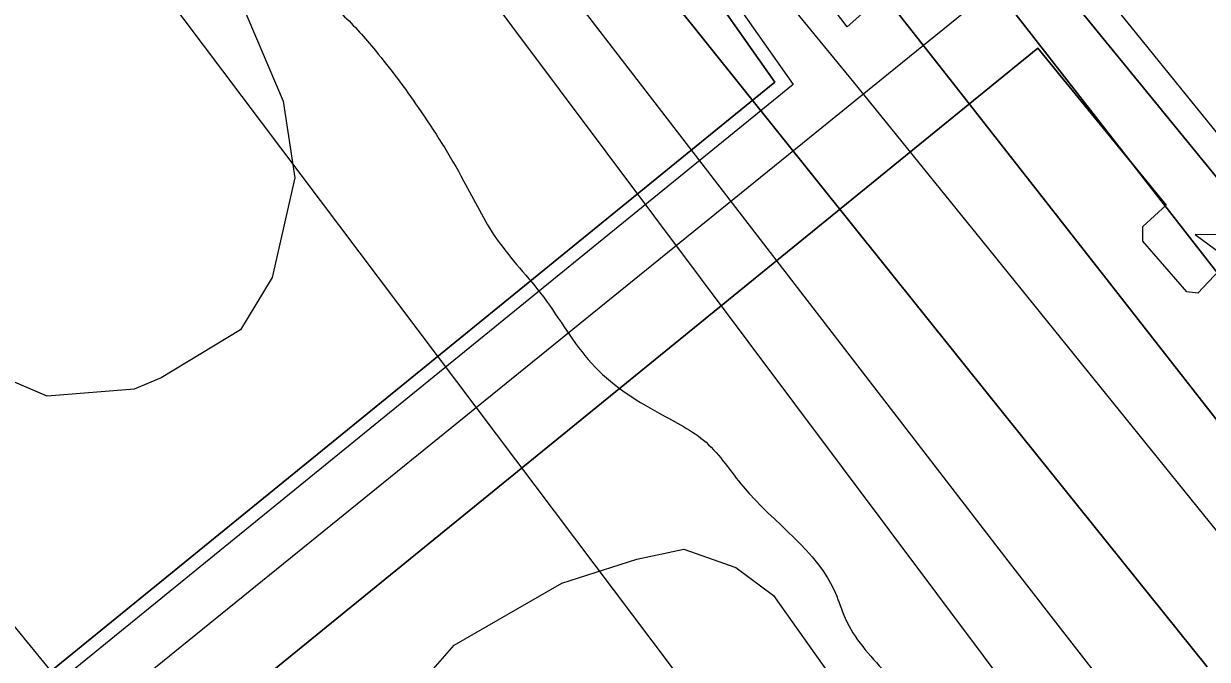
# Model space of a CAD drawing. Extents: x 3694830 to 3732949, y 415201 to 440970.
# Drawn here: x 3711930.9 to 3712277.5, y 435423.3 to 435609.4 of the extents above; entities that cross this region are included whole.
import ezdxf

# ---------------------------------------------------------------- set-up
doc = ezdxf.new("R2010")
doc.units = 0
for name, color, linetype in [('V-CHAN-DOCK', 7, 'Continuous'), ('V-CHAN-NAID', 7, 'Continuous'), ('V-RIVR-EDGE', 7, 'Continuous'), ('V-RRAP-FSHR', 7, 'Continuous'), ('V-SITE-VEGE', 7, 'Continuous'), ('V-TOPO-DPTH', 7, 'Continuous'), ('V-TOPO-MINR', 7, 'Continuous'), ('V-TOPO-WATR', 7, 'Continuous'), ('V-UTIL-LINE', 7, 'Continuous')]:
    doc.layers.add(name, color=color, linetype=linetype)

msp = doc.modelspace()

# ---------------------------------------------------------------- linework, layer by layer
at = {"layer": 'V-CHAN-DOCK'}
for points in [[(3711868.1, 436025.98), (3711981.17, 435883.57), (3711979.5, 435882.3), (3711990.6, 435869.45), (3711993.72, 435871.53), (3712135.82, 435779.34), (3712135.72, 435779.23), (3712153.56, 435756.62), (3712157.31, 435758.74), (3712179.11, 435728.99), (3712199.73, 435707.51), (3712199.53, 435707.35), (3712197.01, 435704.05), (3712218.49, 435678.99), (3712192.78, 435656.81), (3712204.55, 435642.71), (3712172.61, 435614.24), (3712151.33, 435642.36), (3712128.8, 435623.7), (3712150.86, 435592.26), (3711937.78, 435418.97)], [(3711937.78, 435418.97), (3712150.86, 435592.26), (3712128.8, 435623.7), (3712151.33, 435642.36), (3712172.61, 435614.24), (3712204.55, 435642.71), (3712192.78, 435656.81), (3712218.49, 435678.99), (3712197.01, 435704.05), (3712199.53, 435707.35), (3712199.73, 435707.51), (3712179.11, 435728.99), (3712157.31, 435758.74), (3712153.56, 435756.62), (3712135.72, 435779.23), (3712135.82, 435779.34), (3711993.72, 435871.53), (3711990.6, 435869.45), (3711979.5, 435882.3), (3711981.17, 435883.57), (3711868.1, 436025.98)], [(3712368.45, 435456.43), (3712229.46, 435626.54), (3712256.95, 435648.81), (3712226.86, 435686.28), (3712229.49, 435688.69), (3712208.2, 435714.33), (3712202.84, 435710.02), (3712182.17, 435731.55), (3712160.79, 435760.72), (3712167.62, 435764.58), (3712164.83, 435769.66), (3712167.12, 435776.74), (3712156.43, 435788.81), (3712149.77, 435787.19), (3712145.83, 435789.9), (3712138.62, 435782.29), (3711997.34, 435873.96)], [(3711997.34, 435873.96), (3712138.62, 435782.29), (3712145.83, 435789.9), (3712149.77, 435787.19), (3712156.43, 435788.81), (3712167.12, 435776.74), (3712164.83, 435769.66), (3712167.62, 435764.58), (3712160.79, 435760.72), (3712182.17, 435731.55), (3712202.84, 435710.02), (3712208.2, 435714.33), (3712229.49, 435688.69), (3712226.86, 435686.28), (3712256.95, 435648.81), (3712229.46, 435626.54), (3712368.45, 435456.43)], [(3711933.56, 435362.87), (3712227.8, 435602.26), (3712265.42, 435556.27)], [(3712362.43, 435417.22), (3712361.64, 435424.12), (3712363.27, 435425.44), (3712358.61, 435430.86), (3712355.17, 435428.33), (3712321.08, 435470.81), (3712328.86, 435478.72), (3712322.26, 435486.79), (3712315.98, 435481.97), (3712305.77, 435484.79), (3712296.22, 435497.44), (3712296.88, 435505.45), (3712303.39, 435509.86), (3712281.02, 435537.2), (3712274.72, 435530.53), (3712271.45, 435530.87), (3712258.6, 435545.67), (3712258.56, 435550.04), (3712265.42, 435556.27), (3712227.8, 435602.26), (3711933.56, 435362.87)]]:
    msp.add_lwpolyline(points, dxfattribs=at)
at = {"layer": 'V-CHAN-NAID'}
msp.add_lwpolyline([(3712350.37, 435547.13), (3712273.88, 435547.67), (3712335.45, 435502.28)], dxfattribs=at)
at = {"layer": 'V-RIVR-EDGE'}
msp.add_spline([(3709416.41, 438923.63), (3709424.2, 438904.77), (3709441.5, 438869.15), (3709450.77, 438855.78), (3709471.73, 438831.06), (3709491.09, 438809.18), (3709508.82, 438785.28), (3709539, 438725.35), (3709552.29, 438701.87), (3709586.93, 438647.6), (3709593.77, 438632.62), (3709609.48, 438608.32), (3709646.12, 438547.17), (3709660.21, 438520.04), (3709671.88, 438499.39), (3709677.92, 438486.03), (3709685.16, 438472.67), (3709701.68, 438446.34), (3709741.56, 438385.59), (3709764.53, 438355.61), (3709775.01, 438339.81), (3709795.15, 438309.43), (3709809.24, 438283.52), (3709836.62, 438236.95), (3709866.83, 438187.14), (3709888.98, 438151.9), (3709906.3, 438125.17), (3709922.82, 438100.46), (3709934.91, 438085.88), (3709970.78, 438036.86), (3709995.37, 438006.87), (3710014.73, 437984.99), (3710041.34, 437953.38), (3710062.31, 437929.47), (3710132.49, 437858.54), (3710157.5, 437830.57), (3710170.8, 437815.17), (3710191.37, 437793.69), (3710222.84, 437764.5), (3710249.05, 437736.13), (3710268.42, 437717.07), (3710289.78, 437688.72), (3710309.53, 437662.38), (3710331.69, 437632.81), (3710343.39, 437618.63), (3710343.77, 437612.16), (3710342.52, 437595.18), (3710341.69, 437587.09), (3710344.09, 437574.95), (3710349.32, 437564.02), (3710357.38, 437554.7), (3710372.31, 437541.72), (3710390.86, 437520.65), (3710416.28, 437497.14), (3710444.93, 437474.82), (3710461.87, 437456.59), (3710478.8, 437433.49), (3710492.11, 437422.14), (3710505.43, 437411.19), (3710519.55, 437396.6), (3710538.5, 437375.12), (3710572.38, 437340.66), (3710589.7, 437314.74), (3710598.97, 437299.35), (3710610.66, 437287.19), (3710630.42, 437265.71), (3710667.13, 437227.61), (3710694.96, 437201.26), (3710719.98, 437180.57), (3710742.58, 437162.32), (3710763.16, 437145.28), (3710783.34, 437129.87), (3710806.36, 437118.09), (3710826.96, 437107.52), (3710844.32, 437094.94), (3710865.3, 437076.69), (3710879.82, 437061.29), (3710892.72, 437046.7), (3710907.66, 437034.94), (3710922.99, 437022.37), (3710947.6, 436998.85), (3710956.48, 436993.17), (3710973.42, 436976.14), (3710992.78, 436956.28), (3711016.18, 436931.96), (3711039.57, 436905.62), (3711072.63, 436865.91), (3711081.48, 436850.93), (3711083.08, 436840.81), (3711081.43, 436829.9), (3711079.39, 436823.03), (3711079.38, 436817.37), (3711081.78, 436806.85), (3711087.82, 436797.53), (3711088.61, 436789.04), (3711091.81, 436776.5), (3711098.25, 436764.35), (3711106.73, 436757.05), (3711115.2, 436750.96), (3711118.01, 436742.87), (3711119.2, 436732.35), (3711119.18, 436721.43), (3711123.99, 436706.06), (3711132.05, 436695.93), (3711146.56, 436677.29), (3711154.62, 436665.54), (3711168.32, 436646.1), (3711177.97, 436623.03), (3711181.56, 436604.01), (3711185.97, 436588.23), (3711194.83, 436571.23), (3711219.42, 436540.84), (3711231.91, 436522.2), (3711251.26, 436500.73), (3711276.67, 436472.36), (3711302.06, 436440.35), (3711327.08, 436416.83), (3711345.23, 436400.61), (3711358.56, 436391.68), (3711362.6, 436391.67), (3711365.03, 436393.29), (3711367.06, 436395.71), (3711360.22, 436410.69), (3711348.95, 436433.76), (3711348.56, 436435.79), (3711350.19, 436441.04), (3711353.43, 436443.46), (3711360.71, 436445.86), (3711370.41, 436443.41), (3711379.69, 436435.71), (3711385.35, 436433.27), (3711393.03, 436433.25), (3711401.93, 436435.25), (3711411.23, 436435.63), (3711418.91, 436432.78), (3711433.43, 436419.4), (3711452.78, 436395.9), (3711476.58, 436370.77), (3711503.19, 436338.76), (3711528.99, 436307.56), (3711539.87, 436292.97), (3711550.76, 436278.79), (3711562.46, 436268.25), (3711578.58, 436248.8), (3711601.94, 436211.14), (3711619.66, 436179.96), (3711638.58, 436146.75), (3711647.84, 436129.34), (3711661.95, 436112.32), (3711680.1, 436094.49), (3711699.46, 436073.01), (3711711.15, 436058.83), (3711730.9, 436031.68), (3711750.26, 436012.63), (3711780.51, 435980.21), (3711801.87, 435951.85), (3711825.64, 435916.61), (3711836.91, 435896.36), (3711875.6, 435841.68), (3711900.17, 435803.2), (3711927.96, 435759.86), (3711955.74, 435708.04), (3711962.56, 435688.21), (3711968.59, 435674.44), (3711979.06, 435653.79), (3711993.17, 435638.39), (3712013.35, 435620.95), (3712024.24, 435612.03), (3712033.92, 435601.49), (3712046.42, 435584.88), (3712059.71, 435563.42), (3712069.37, 435546.41), (3712083.08, 435529.39), (3712097.18, 435509.95), (3712116.96, 435495.34), (3712130.69, 435486.82), (3712141.57, 435473.85), (3712168.59, 435442.65), (3712171.4, 435435.36), (3712183.09, 435419.56), (3712199.62, 435402.13), (3712223.83, 435380.64), (3712242.79, 435359.97), (3712257.3, 435340.93), (3712270.99, 435318.25), (3712283.08, 435302.45), (3712301.62, 435277.34), (3712346.38, 435227.49), (3712366.53, 435199.54), (3712381.44, 435177.66), (3712398.77, 435155.78), (3712416.91, 435132.29), (3712436.61, 435086.54), (3712455.54, 435054.15), (3712466.42, 435037.54), (3712489, 435011.61), (3712512.79, 434986.07), (3712546.27, 434954.04), (3712574.51, 434927.69), (3712607.17, 434886.36), (3712630.95, 434857.59), (3712637.81, 434850.3), (3712652.73, 434835.7), (3712657.97, 434827.2), (3712659.16, 434819.11), (3712661.57, 434812.23), (3712661.96, 434804.95), (3712668.82, 434797.65), (3712682.52, 434779.83), (3712700.66, 434757.14), (3712724.04, 434725.94), (3712742.58, 434702.85), (3712756.29, 434685.83), (3712784.54, 434665.54), (3712804.33, 434653.77), (3712827.35, 434641.58), (3712857.63, 434621.69), (3712868.51, 434609.13), (3712884.65, 434593.32), (3712899.98, 434579.53), (3712922.18, 434563.3), (3712941.55, 434547.08), (3712958.08, 434527.63), (3712978.25, 434505.74), (3712995.19, 434491.14), (3713016.17, 434471.68), (3713032.29, 434449.4), (3713043.36, 434433.46)], degree=3, dxfattribs=at)
at = {"layer": 'V-RRAP-FSHR'}
msp.add_lwpolyline([(3709222.11, 438921.31), (3709272, 438761.97), (3710162.94, 437583.18), (3712937.01, 434204)], dxfattribs=at)
at = {"layer": 'V-SITE-VEGE'}
for points in [[(3711904, 435762.57), (3711984.27, 435639.98), (3712006.89, 435586.72), (3712010.35, 435564.21), (3712003.68, 435535.06), (3711994.35, 435519.72), (3711971.2, 435505.71), (3711963.23, 435502.37), (3711937.79, 435500.34), (3711906.05, 435513.9)], [(3712045.98, 435414.91), (3712056.91, 435427.4), (3712088.45, 435445.58), (3712110.45, 435452.65), (3712124.2, 435455.52), (3712139.41, 435450.13), (3712150.5, 435441.95), (3712313.64, 435211.76)]]:
    msp.add_lwpolyline(points, dxfattribs=at)
at = {"layer": 'V-TOPO-DPTH'}
for points in [[(3711714.27, 436049.26), (3711935.69, 435793.34), (3712363.93, 435221.27), (3712375.45, 435206.05), (3712387.06, 435190.9), (3712398.82, 435175.87), (3712410.67, 435160.91), (3712422.7, 435146.1), (3712434.87, 435131.4), (3712447.24, 435116.87), (3712459.74, 435102.45), (3712670.5, 434862.81), (3712725.8, 434799.63), (3712780.88, 434736.28), (3712835.66, 434672.66), (3712890.24, 434608.87), (3712966.42, 434519.39), (3712982.54, 434500.03), (3712998.38, 434480.45)], [(3711915.66, 436027.66), (3711949.43, 435988.16), (3711982.72, 435948.25), (3712026.26, 435895.04), (3712037.38, 435881.39), (3712048.46, 435867.7), (3712059.47, 435853.96), (3712070.44, 435840.19), (3712173.5, 435710.18), (3712236.3, 435631.65), (3712299.54, 435553.49), (3712363.45, 435475.86), (3712427.81, 435398.6), (3712555.3, 435246.85), (3712561.78, 435239.15), (3712568.26, 435231.44), (3712574.75, 435223.74), (3712581.24, 435216.05), (3712612.71, 435178.78), (3712634.86, 435152.38), (3712656.9, 435125.89), (3712678.78, 435099.27), (3712700.54, 435072.55), (3713082.73, 434600.48)], [(3711915.66, 436027.66), (3711949.43, 435988.16), (3711982.72, 435948.25), (3712026.26, 435895.04), (3712037.38, 435881.39), (3712048.46, 435867.7), (3712059.47, 435853.96), (3712070.44, 435840.19), (3712173.5, 435710.18), (3712236.3, 435631.65), (3712299.54, 435553.49), (3712363.45, 435475.86), (3712427.81, 435398.6), (3712555.3, 435246.85), (3712561.78, 435239.15), (3712568.26, 435231.44), (3712574.75, 435223.74), (3712581.24, 435216.05), (3712612.71, 435178.78), (3712634.86, 435152.38), (3712656.9, 435125.89), (3712678.78, 435099.27), (3712700.54, 435072.55), (3713082.73, 434600.48)], [(3711916.95, 435987.16), (3711931.96, 435971.01), (3711946.98, 435954.88), (3711947.86, 435953.94), (3711962.29, 435938.15), (3711976.51, 435922.17), (3711990.4, 435905.9), (3712004.07, 435889.45), (3712022.07, 435867.33), (3712026.56, 435861.78), (3712031.03, 435856.21), (3712035.46, 435850.62), (3712039.86, 435845), (3712294.74, 435518.08), (3712335.29, 435466.49), (3712376.11, 435415.12)], [(3712376.11, 435415.12), (3712335.29, 435466.49), (3712294.74, 435518.08), (3712039.86, 435845), (3712035.46, 435850.62), (3712031.03, 435856.21), (3712026.56, 435861.78), (3712022.07, 435867.33), (3712004.07, 435889.45), (3711990.4, 435905.9), (3711976.51, 435922.17), (3711962.29, 435938.15), (3711947.86, 435953.94), (3711946.98, 435954.88), (3711931.96, 435971.01), (3711916.95, 435987.16)], [(3711874.84, 435982.2), (3711973.06, 435871.67), (3711988.09, 435854.74), (3712003.1, 435837.8), (3712018.1, 435820.84), (3712033.09, 435803.87), (3712047.91, 435786.78), (3712062.55, 435769.52), (3712076.89, 435752.01), (3712091.04, 435734.35), (3712155.14, 435652.9), (3712201.15, 435594.36), (3712247.1, 435535.77), (3712292.98, 435477.13), (3712338.81, 435418.44)], [(3712338.81, 435418.44), (3712292.98, 435477.13), (3712247.1, 435535.77), (3712201.15, 435594.36), (3712155.14, 435652.9), (3712091.04, 435734.35), (3712076.89, 435752.01), (3712062.55, 435769.52), (3712047.91, 435786.78), (3712033.09, 435803.87), (3712018.1, 435820.84), (3712003.1, 435837.8), (3711988.09, 435854.74), (3711973.06, 435871.67), (3711874.84, 435982.2)], [(3712277.46, 435421.09), (3712214.66, 435499.18), (3712151.99, 435577.37), (3712089.39, 435655.62), (3711985.71, 435785.43), (3711975.01, 435798.82), (3711964.29, 435812.2), (3711953.56, 435825.57), (3711942.82, 435838.93), (3711897.57, 435895.16)], [(3712277.46, 435421.09), (3712214.66, 435499.18), (3712151.99, 435577.37), (3712089.39, 435655.62), (3711985.71, 435785.43), (3711975.01, 435798.82), (3711964.29, 435812.2), (3711953.56, 435825.57), (3711942.82, 435838.93), (3711897.57, 435895.16)]]:
    msp.add_lwpolyline(points, dxfattribs=at)
at = {"layer": 'V-TOPO-MINR'}
for points in [[(3711915.66, 436027.66), (3711949.43, 435988.16), (3711982.72, 435948.25), (3712026.26, 435895.04), (3712037.38, 435881.39), (3712048.46, 435867.7), (3712059.47, 435853.96), (3712070.44, 435840.19), (3712173.5, 435710.18), (3712236.3, 435631.65), (3712299.54, 435553.49), (3712363.45, 435475.86), (3712427.81, 435398.6), (3712555.3, 435246.85), (3712561.78, 435239.15), (3712568.26, 435231.44), (3712574.75, 435223.74), (3712581.24, 435216.05), (3712612.71, 435178.78), (3712634.86, 435152.38), (3712656.9, 435125.89), (3712678.78, 435099.27), (3712700.54, 435072.55), (3713082.73, 434600.48)], [(3711916.95, 435987.16), (3711931.96, 435971.01), (3711946.98, 435954.88), (3711947.86, 435953.94), (3711962.29, 435938.15), (3711976.51, 435922.17), (3711990.4, 435905.9), (3712004.07, 435889.45), (3712022.07, 435867.33), (3712026.56, 435861.78), (3712031.03, 435856.21), (3712035.46, 435850.62), (3712039.86, 435845), (3712294.74, 435518.08), (3712335.29, 435466.49), (3712376.11, 435415.12)], [(3711874.84, 435982.2), (3711973.06, 435871.67), (3711988.09, 435854.74), (3712003.1, 435837.8), (3712018.1, 435820.84), (3712033.09, 435803.87), (3712047.91, 435786.78), (3712062.55, 435769.52), (3712076.89, 435752.01), (3712091.04, 435734.35), (3712155.14, 435652.9), (3712201.15, 435594.36), (3712247.1, 435535.77), (3712292.98, 435477.13), (3712338.81, 435418.44)], [(3711884.24, 435939.73), (3711946.25, 435865.95), (3711963.99, 435844.83), (3711981.72, 435823.69), (3711999.43, 435802.55), (3712017.14, 435781.4), (3712058.95, 435731.42), (3712097.43, 435685.17), (3712135.76, 435638.8), (3712173.85, 435592.23), (3712211.79, 435545.54), (3712504.37, 435183.51), (3712883.51, 434735.73), (3712912.81, 434700.63), (3712941.79, 434665.26), (3712970.27, 434629.5), (3712998.42, 434593.47), (3713042.93, 434535.67), (3713048.51, 434528.29), (3713054.01, 434520.85), (3713059.38, 434513.32), (3713064.66, 434505.73), (3713170.22, 434351.31)], [(3711897.57, 435895.16), (3711942.82, 435838.93), (3711953.56, 435825.57), (3711964.29, 435812.2), (3711975.01, 435798.82), (3711985.71, 435785.43), (3712089.39, 435655.62), (3712151.99, 435577.37), (3712214.66, 435499.18), (3712277.46, 435421.09)], [(3711914.59, 435846.93), (3711939.29, 435815.11), (3711944.26, 435808.69), (3711949.23, 435802.27), (3711954.2, 435795.85), (3711959.16, 435789.42), (3712219.1, 435452.12), (3712258.55, 435401.26), (3712298.22, 435350.56), (3712338.2, 435300.12), (3712378.39, 435249.84), (3712423.61, 435193.64), (3712441.49, 435171.71), (3712459.54, 435149.92), (3712477.86, 435128.36), (3712496.37, 435106.95), (3712572.93, 435019.45), (3712629.95, 434954.5), (3712687.13, 434889.68), (3712744.52, 434825.06), (3712802.06, 434760.56), (3713002.38, 434536.82)], [(3711885.95, 435732.45), (3712132.07, 435405.75), (3712172.46, 435352.45), (3712213.03, 435299.29), (3712253.9, 435246.36), (3712294.96, 435193.58), (3712341.17, 435134.51), (3712359.52, 435111.58), (3712378.2, 435088.93), (3712397.38, 435066.69), (3712631.13, 434819.57), (3712666.62, 434788.44), (3712702.22, 434757.41), (3712737.07, 434725.59), (3712770.81, 434692.59), (3712803.82, 434658.81), (3712827.78, 434633.43), (3712853.22, 434605.93), (3712878.28, 434578.09), (3712902.77, 434549.74), (3712926.88, 434521.06), (3712961.78, 434478.67)]]:
    msp.add_lwpolyline(points, dxfattribs=at)
at = {"layer": 'V-TOPO-WATR'}
msp.add_lwpolyline([(3711714.27, 436049.26), (3711935.69, 435793.34), (3712363.93, 435221.27), (3712375.45, 435206.05), (3712387.06, 435190.9), (3712398.82, 435175.87), (3712410.67, 435160.91), (3712422.7, 435146.1), (3712434.87, 435131.4), (3712447.24, 435116.87), (3712459.74, 435102.45), (3712670.5, 434862.81), (3712725.8, 434799.63), (3712780.88, 434736.28), (3712835.66, 434672.66), (3712890.24, 434608.87), (3712966.42, 434519.39), (3712982.54, 434500.03), (3712998.38, 434480.45)], dxfattribs=at)
at = {"layer": 'V-UTIL-LINE'}
msp.add_lwpolyline([(3711618.61, 435216.69), (3711775.66, 435273.57), (3711776.94, 435267.68), (3711953.94, 435399.3), (3711955.67, 435409.81), (3712251.37, 435649.37), (3712226.33, 435680.56), (3712198.34, 435656.4), (3712210.08, 435642.34), (3712171.99, 435608.42), (3712150.63, 435636.67), (3712134.16, 435623.02), (3712156.25, 435591.55), (3711940.26, 435415.91)], dxfattribs=at)

doc.saveas('drawing.dxf')
